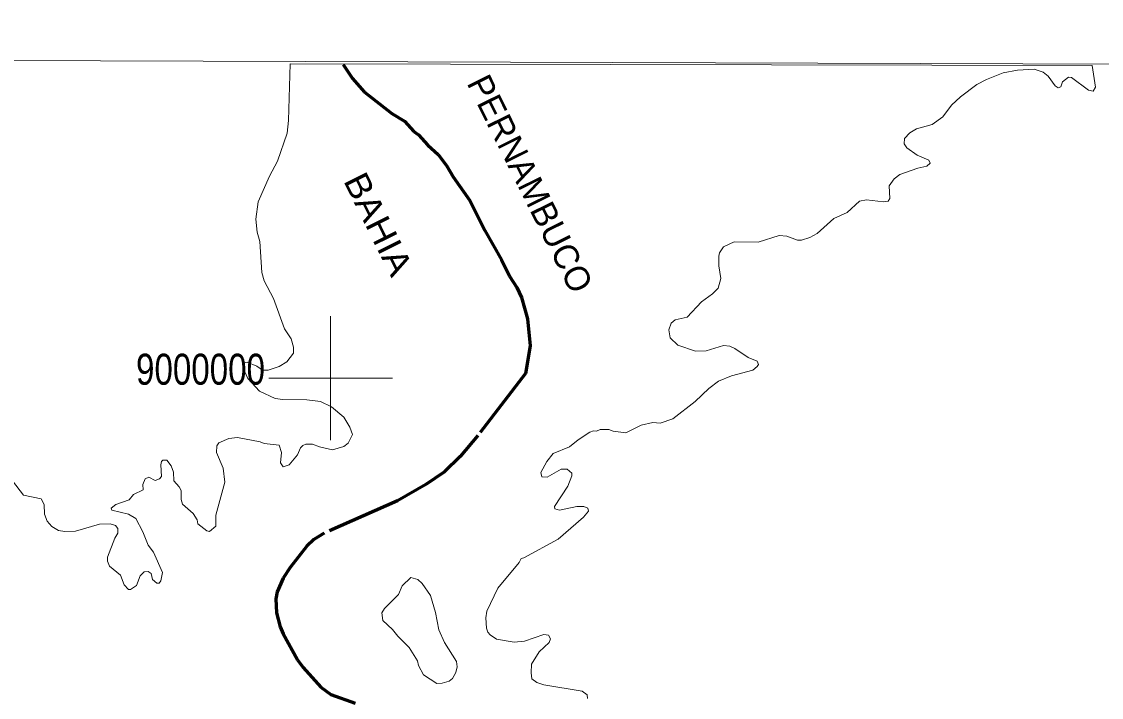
# Model space of a CAD drawing. Extents: x -1643653 to 4543381, y 1624270 to 13878484.
# Drawn here: x 570009 to 587447, y 8994842 to 9005760 of the extents above; entities that cross this region are included whole.
import ezdxf
from ezdxf.enums import TextEntityAlignment as Align

# ---------------------------------------------------------------- set-up
doc = ezdxf.new("R2010")
doc.units = 0
doc.header["$LTSCALE"] = 200
doc.linetypes.add('LONG_DASH_SHORT_DASH', pattern=[9.9, 6, -1.2, 1.5, -1.2])
for name, color, linetype, lineweight in [('1', 7, 'Continuous', 13), ('2', 7, 'Continuous', 13), ('25', 7, 'Continuous', 13), ('60', 7, 'Continuous', 13), ('7', 7, 'LONG_DASH_SHORT_DASH', 60)]:
    doc.layers.add(name, color=color, linetype=linetype, lineweight=lineweight)
doc.layers.add('42', color=7, linetype='Continuous')
doc.layers.add('47', color=7, linetype='Continuous')

msp = doc.modelspace()

# ---------------------------------------------------------------- linework, layer by layer
at = {"layer": '1'}
msp.add_lwpolyline([(565303.2, 9005146.6), (664889.8, 9004806.7), (719872.1, 9004543.9), (790635.8, 9004109)], dxfattribs=at)
at = {"layer": '2'}
for p, q in [((575000, 8999000), (575000, 9001000)), ((574000, 9000000), (576000, 9000000))]:
    msp.add_line(p, q, dxfattribs=at)
at = {"layer": '25'}
msp.add_line((587296.7, 9005052), (574348.1, 9005079.3), dxfattribs=at)
for points in [[(574348.1, 9005079.3), (574317.4, 9004163), (574295.7, 9003956), (574144.4, 9003506.6), (574014.7, 9003264.2), (573829.1, 9002845.8), (573792.1, 9002568.4), (573811.5, 9002356.8), (573854.8, 9002205), (573887.2, 9001708), (573923.9, 9001569.9), (574075.2, 9001284.5), (574252.7, 9000793.7), (574360.6, 9000635.8), (574399.5, 9000497.4), (574399.6, 9000400.4), (574293.6, 9000261.8), (574170.4, 9000188.3), (573989.5, 9000125.8), (573897.6, 9000125.8), (573807.4, 9000194.6), (573651.6, 9000255.2), (573610.4, 9000246.4), (573582.4, 9000173.4), (573662.4, 8999991.6), (573850.3, 8999788.5), (574105.5, 8999671.6), (574225.9, 8999652.2), (574616, 8999647.8), (574834.5, 8999622.2), (575013.7, 8999535.3), (575214.5, 8999368.9), (575311.9, 8999208.8), (575350.7, 8999090.1), (575283.8, 8998949.8), (575211.7, 8998895.2), (575030.5, 8998839.4), (574820.5, 8998888.6), (574709.3, 8998932.6), (574600.8, 8998934.5), (574550.9, 8998912.8), (574512, 8998871.7), (574467, 8998760.2), (574328, 8998599.3), (574233.6, 8998567), (574187.8, 8998629.6), (574204.6, 8998800.2), (574169.9, 8998917.3), (573924.2, 8998943.1), (573861.2, 8998973.3), (573495.9, 8999038.2), (573357.6, 8999025.2), (573195.7, 8998954), (573160.9, 8998904.1), (573154.4, 8998796.3), (573264.6, 8998547.5), (573290.5, 8998318.6), (573147.9, 8997786.5), (573147.7, 8997610.4), (573041.5, 8997523.5), (573000.7, 8997531.6), (572856.3, 8997643.8), (572845.2, 8997713), (572780.5, 8997814.4), (572609.7, 8997966), (572588, 8998037.6), (572585.8, 8998184.3), (572553.4, 8998244.8), (572469.1, 8998340), (572464.8, 8998478.1), (572423.8, 8998581.8), (572354.7, 8998677), (572291.7, 8998674.9), (572271.2, 8998655.2), (572257.2, 8998599.6), (572268, 8998409.4), (572236.1, 8998375.1), (572164.3, 8998348.7), (572065.1, 8998398.3), (572002.4, 8998374.6), (571967.6, 8998284), (571974, 8998195.7), (571816.4, 8998119.6), (571747.1, 8998035.2), (571528.9, 8997959.6), (571454.6, 8997898.7), (571466.8, 8997864.9), (571737.3, 8997804.6), (571855.7, 8997734.5), (571967.5, 8997514.1), (572052.2, 8997299.3), (572136.7, 8997188.2), (572285.2, 8996857.2), (572259.3, 8996727.3), (572229.1, 8996686.3), (572195.3, 8996686.2), (572121.1, 8996746.8), (572103.5, 8996844.1), (572051.6, 8996874.3), (571987.6, 8996870.2), (571987.6, 8996870.2)], [(574348.1, 9005079.3), (574317.4, 9004163), (574295.7, 9003956), (574144.4, 9003506.6), (574014.7, 9003264.2), (573829.1, 9002845.8), (573792.1, 9002568.4), (573811.5, 9002356.8), (573854.8, 9002205), (573887.2, 9001708), (573923.9, 9001569.9), (574075.2, 9001284.5), (574252.7, 9000793.7), (574360.6, 9000635.8), (574399.5, 9000497.4), (574399.6, 9000400.4), (574293.6, 9000261.8), (574170.4, 9000188.3), (573989.5, 9000125.8), (573897.6, 9000125.8), (573807.4, 9000194.6), (573651.6, 9000255.2), (573610.4, 9000246.4), (573582.4, 9000173.4), (573662.4, 8999991.6), (573850.3, 8999788.5), (574105.5, 8999671.6), (574225.9, 8999652.2), (574616, 8999647.8), (574834.5, 8999622.2), (575013.7, 8999535.3), (575214.5, 8999368.9), (575311.9, 8999208.8), (575350.7, 8999090.1), (575283.8, 8998949.8), (575211.7, 8998895.2), (575030.5, 8998839.4), (574820.5, 8998888.6), (574709.3, 8998932.6), (574600.8, 8998934.5), (574550.9, 8998912.8), (574512, 8998871.7), (574467, 8998760.2), (574328, 8998599.3), (574233.6, 8998567), (574187.8, 8998629.6), (574204.6, 8998800.2), (574169.9, 8998917.3), (573924.2, 8998943.1), (573861.2, 8998973.3), (573495.9, 8999038.2), (573357.6, 8999025.2), (573195.7, 8998954), (573160.9, 8998904.1), (573154.4, 8998796.3), (573264.6, 8998547.5), (573290.5, 8998318.6), (573147.9, 8997786.5), (573147.7, 8997610.4), (573041.5, 8997523.5), (573000.7, 8997531.6), (572856.3, 8997643.8), (572845.2, 8997713), (572780.5, 8997814.4), (572609.7, 8997966), (572588, 8998037.6), (572585.8, 8998184.3), (572553.4, 8998244.8), (572469.1, 8998340), (572464.8, 8998478.1), (572423.8, 8998581.8), (572354.7, 8998677), (572291.7, 8998674.9), (572271.2, 8998655.2), (572257.2, 8998599.6), (572268, 8998409.4), (572236.1, 8998375.1), (572164.3, 8998348.7), (572065.1, 8998398.3), (572002.4, 8998374.6), (571967.6, 8998284), (571974, 8998195.7), (571816.4, 8998119.6), (571747.1, 8998035.2), (571528.9, 8997959.6), (571454.6, 8997898.7), (571466.8, 8997864.9), (571737.3, 8997804.6), (571855.7, 8997734.5), (571967.5, 8997514.1), (572052.2, 8997299.3), (572136.7, 8997188.2), (572285.2, 8996857.2), (572259.3, 8996727.3), (572229.1, 8996686.3), (572195.3, 8996686.2), (572121.1, 8996746.8), (572103.5, 8996844.1), (572051.6, 8996874.3), (571987.6, 8996870.2)], [(578829.1, 8998253.7), (578829.1, 8998253.7), (578893.5, 8998421.2), (578896, 8998462.9), (578820.3, 8998527.9), (578723.1, 8998528), (578498.5, 8998400.6), (578409.9, 8998402.6), (578394.5, 8998476.1), (578489.6, 8998655.6), (578593.2, 8998782.9), (578859, 8998891.1), (578995.7, 8999003.7), (579185.5, 8999124.5), (579245.2, 8999145.9), (579291.8, 8999144.2), (579351.3, 8999169.6), (579492.4, 8999170), (579561.6, 8999144.2), (579767.2, 8999116.1), (580013.9, 8999239.3), (580201.7, 8999282.4), (580318.7, 8999271.8), (580526.2, 8999343.3), (580889.2, 8999621.9), (581105.3, 8999831.3), (581265.1, 8999950.3), (581472.9, 9000039.1), (581818.5, 9000129.8), (581887.7, 9000186), (581907.3, 9000221.2), (581887.7, 9000272.6), (581740.7, 9000331.1), (581525, 9000480), (581446.9, 9000516.8), (581343.2, 9000525.5), (581066.4, 9000443.4), (580893.5, 9000437), (580608.7, 9000531.7), (580484.7, 9000649.6), (580463.4, 9000778.4), (580500.2, 9000888.6), (580562.8, 9000942.6), (580759.6, 9000984), (580990.8, 9001234.6), (581168, 9001360), (581260.1, 9001451.7), (581298.8, 9001611), (581269.7, 9001811.5), (581267.5, 9001967.7), (581280.6, 9002023.8), (581345.4, 9002123), (581515.4, 9002200.7), (581905.2, 9002198.8), (582242.4, 9002304.6), (582365.5, 9002291.2), (582536.5, 9002231.2), (582601.1, 9002231.2), (582739.9, 9002272.4), (582854.4, 9002335.1), (583124.7, 9002577.1), (583340.8, 9002674.5), (583541.9, 9002858.1), (583651.7, 9002877.5), (583929.3, 9002846), (584004.2, 9002858.1), (584030.8, 9002904.2), (584017.3, 9003104.5), (584099.4, 9003216.9), (584192.4, 9003289.2), (584481.8, 9003391.9), (584629.6, 9003423.7), (584682.7, 9003471.9), (584658.6, 9003520.2), (584473.2, 9003604), (584302.8, 9003722.6), (584259.5, 9003783.3), (584268.2, 9003872.1), (584354.7, 9003962.9), (584458.5, 9004027.7), (584711.2, 9004098.9), (584888.4, 9004222.2), (585025.2, 9004408.7), (585173.7, 9004544.1), (585437.6, 9004740.9), (585593, 9004823), (585860.5, 9004930.9), (586094, 9004976.5), (586360.6, 9004989.5), (586505.2, 9004940), (586587.3, 9004879.5), (586702.2, 9004719.4), (586749.8, 9004689.2), (586792.6, 9004706), (586819.4, 9004784.7), (586914.3, 9004864.1), (586966.1, 9004855.3), (587240.7, 9004654.4), (587315.8, 9004635.1), (587350.6, 9004699.9), (587296.7, 9005052)], [(578829.1, 8998253.7), (578829.1, 8998253.7), (578893.5, 8998421.2), (578896, 8998462.9), (578820.3, 8998527.9), (578723.1, 8998528), (578498.5, 8998400.6), (578409.9, 8998402.6), (578394.5, 8998476.1), (578489.6, 8998655.6), (578593.2, 8998782.9), (578859, 8998891.1), (578995.7, 8999003.7), (579185.5, 8999124.5), (579245.2, 8999145.9), (579291.8, 8999144.2), (579351.3, 8999169.6), (579492.4, 8999170), (579561.6, 8999144.2), (579767.2, 8999116.1), (580013.9, 8999239.3), (580201.7, 8999282.4), (580318.7, 8999271.8), (580526.2, 8999343.3), (580889.2, 8999621.9), (581105.3, 8999831.3), (581265.1, 8999950.3), (581472.9, 9000039.1), (581818.5, 9000129.8), (581887.7, 9000186), (581907.3, 9000221.2), (581887.7, 9000272.6), (581740.7, 9000331.1), (581525, 9000480), (581446.9, 9000516.8), (581343.2, 9000525.5), (581066.4, 9000443.4), (580893.5, 9000437), (580608.7, 9000531.7), (580484.7, 9000649.6), (580463.4, 9000778.4), (580500.2, 9000888.6), (580562.8, 9000942.6), (580759.6, 9000984), (580990.8, 9001234.6), (581168, 9001360), (581260.1, 9001451.7), (581298.8, 9001611), (581269.7, 9001811.5), (581267.5, 9001967.7), (581280.6, 9002023.8), (581345.4, 9002123), (581515.4, 9002200.7), (581905.2, 9002198.8), (582242.4, 9002304.6), (582365.5, 9002291.2), (582536.5, 9002231.2), (582601.1, 9002231.2), (582739.9, 9002272.4), (582854.4, 9002335.1), (583124.7, 9002577.1), (583340.8, 9002674.5), (583541.9, 9002858.1), (583651.7, 9002877.5), (583929.3, 9002846), (584004.2, 9002858.1), (584030.8, 9002904.2), (584017.3, 9003104.5), (584099.4, 9003216.9), (584192.4, 9003289.2), (584481.8, 9003391.9), (584629.6, 9003423.7), (584682.7, 9003471.9), (584658.6, 9003520.2), (584473.2, 9003604), (584302.8, 9003722.6), (584259.5, 9003783.3), (584268.2, 9003872.1), (584354.7, 9003962.9), (584458.5, 9004027.7), (584711.2, 9004098.9), (584888.4, 9004222.2), (585025.2, 9004408.7), (585173.7, 9004544.1), (585437.6, 9004740.9), (585593, 9004823), (585860.5, 9004930.9), (586094, 9004976.5), (586360.6, 9004989.5), (586505.2, 9004940), (586587.3, 9004879.5), (586702.2, 9004719.4), (586749.8, 9004689.2), (586792.6, 9004706), (586819.4, 9004784.7), (586914.3, 9004864.1), (586966.1, 9004855.3), (587240.7, 9004654.4), (587315.8, 9004635.1), (587350.6, 9004699.9), (587296.7, 9005052)], [(571987.6, 8996870.2), (571926.5, 8996807.2), (571865.9, 8996647.3), (571765.8, 8996584.6), (571736.3, 8996582.5), (571667.1, 8996658.1), (571606.5, 8996815.9), (571427, 8996963.1), (571394.8, 8997042.6), (571399.2, 8997108.2), (571513.5, 8997414.5), (571561.1, 8997492.8), (571561.1, 8997570.3), (571528.4, 8997620.1), (571442, 8997643.9), (571269.3, 8997639.5), (570879.9, 8997529.3), (570707.2, 8997522.8), (570605.6, 8997535.8), (570495.4, 8997602.8), (570421.8, 8997687.3), (570378.7, 8997803.8), (570376.4, 8997959.5), (570326.5, 8998050.2), (570039.3, 8998110.8), (569862.2, 8998339.7)], [(571987.6, 8996870.2), (571926.5, 8996807.2), (571865.9, 8996647.3), (571765.8, 8996584.6), (571736.3, 8996582.5), (571667.1, 8996658.1), (571606.5, 8996815.9), (571427, 8996963.1), (571394.8, 8997042.6), (571399.2, 8997108.2), (571513.5, 8997414.5), (571561.1, 8997492.8), (571561.1, 8997570.3), (571528.4, 8997620.1), (571442, 8997643.9), (571269.3, 8997639.5), (570879.9, 8997529.3), (570707.2, 8997522.8), (570605.6, 8997535.8), (570495.4, 8997602.8), (570421.8, 8997687.3), (570378.7, 8997803.8), (570376.4, 8997959.5), (570326.5, 8998050.2), (570039.3, 8998110.8), (569862.2, 8998339.7)], [(579148.9, 8994826.5), (579144.5, 8994883.2), (579060.1, 8994943.9), (578441.8, 8995047.7), (578329.4, 8995084.5), (578249.8, 8995140.6), (578236.7, 8995240.2), (578245.4, 8995378.3), (578366.5, 8995580.6), (578530.6, 8995730.7), (578550, 8995787.2), (578517.8, 8995849.4), (578440.2, 8995858.2), (578130.8, 8995748), (577961.2, 8995733), (577680.9, 8995784.9), (577577.2, 8995854.1), (577540.6, 8995897.2), (577519, 8995958), (577506, 8996126), (577520.1, 8996237.3), (577700.6, 8996606.2), (578044.1, 8997021.1), (578079, 8997088.2), (578122.3, 8997097.1), (578675.5, 8997397.4), (579083.3, 8997753.4), (579161.9, 8997851.6), (579155.2, 8997899), (579090.3, 8997927), (578978.2, 8997924.9), (578697.2, 8997866.6), (578621.6, 8997888.2), (578612.9, 8997926.9), (578829.1, 8998253.7)], [(579148.9, 8994826.5), (579144.5, 8994883.2), (579060.1, 8994943.9), (578441.8, 8995047.7), (578329.4, 8995084.5), (578249.8, 8995140.6), (578236.7, 8995240.2), (578245.4, 8995378.3), (578366.5, 8995580.6), (578530.6, 8995730.7), (578550, 8995787.2), (578517.8, 8995849.4), (578440.2, 8995858.2), (578130.8, 8995748), (577961.2, 8995733), (577680.9, 8995784.9), (577577.2, 8995854.1), (577540.6, 8995897.2), (577519, 8995958), (577506, 8996126), (577520.1, 8996237.3), (577700.6, 8996606.2), (578044.1, 8997021.1), (578079, 8997088.2), (578122.3, 8997097.1), (578675.5, 8997397.4), (579083.3, 8997753.4), (579161.9, 8997851.6), (579155.2, 8997899), (579090.3, 8997927), (578978.2, 8997924.9), (578697.2, 8997866.6), (578621.6, 8997888.2), (578612.9, 8997926.9), (578829.1, 8998253.7)]]:
    msp.add_lwpolyline(points, dxfattribs=at)
msp.add_lwpolyline([(576838, 8995728.5), (577030.4, 8995421.6), (577043.3, 8995335.1), (577023.9, 8995242.1), (576967.8, 8995145.1), (576915.8, 8995106), (576799.1, 8995073.5), (576714.8, 8995068.6), (576498.8, 8995207.4), (576421.1, 8995358), (576401.5, 8995430.7), (576267.3, 8995648.5), (576085.6, 8995830.3), (576000.3, 8995938.5), (575843.7, 8996083.1), (575828.5, 8996208.2), (575867.5, 8996280), (576094.2, 8996506.7), (576156.7, 8996642.5), (576293.1, 8996778.9), (576409.7, 8996749.2), (576479.1, 8996679.7), (576613.1, 8996489.7), (576693.2, 8996212.8), (576749.4, 8995936.1)], close=True, dxfattribs=at)
msp.add_lwpolyline([(576838, 8995728.5), (577030.4, 8995421.6), (577043.3, 8995335.1), (577023.9, 8995242.1), (576967.8, 8995145.1), (576915.8, 8995106), (576799.1, 8995073.5), (576714.8, 8995068.6), (576498.8, 8995207.4), (576421.1, 8995358), (576401.5, 8995430.7), (576267.3, 8995648.5), (576085.6, 8995830.3), (576000.3, 8995938.5), (575843.7, 8996083.1), (575828.5, 8996208.2), (575867.5, 8996280), (576094.2, 8996506.7), (576156.7, 8996642.5), (576293.1, 8996778.9), (576409.7, 8996749.2), (576479.1, 8996679.7), (576613.1, 8996489.7), (576693.2, 8996212.8), (576749.4, 8995936.1)], close=True, dxfattribs=at)
at = {"layer": '60', "lineweight": 25}
msp.add_spline([(814781, 9009175.5), (814787.2, 9009173.4), (814796.9, 9009173.4), (814799.4, 9009172.4), (814805.1, 9009174.5), (814805.6, 9009176.5), (814811.7, 9009179.5), (814811.7, 9009179.5), (814801.5, 9009181), (814790.7, 9009181.5), (814784.1, 9009183.1), (814777.4, 9009185.1), (814778.4, 9009175.5)], degree=3, dxfattribs=at)
at = {"layer": '7'}
msp.add_lwpolyline([(575200.8, 9005066), (575352.9, 9004840.4), (575540.7, 9004624.5), (575990.8, 9004276.1), (576191.4, 9004153), (576345, 9003982.4), (576418.6, 9003930.3), (576572.1, 9003761.7), (576736.2, 9003614.8), (576870.3, 9003433.3), (576976.4, 9003251.5), (577248.6, 9002866.9), (577488.7, 9002382.5), (577761.4, 9001910.5), (577888.7, 9001647.5), (578007.4, 9001466.1), (578081, 9001303.7), (578180.5, 9000960), (578223.7, 9000519.2), (578145.6, 9000073.3), (577379.3, 8999071.7), (577093.1, 8998733.4), (576838.2, 8998485), (576539.7, 8998279.4), (576081.4, 8998015.7), (574896.8, 8997496.8), (574728.1, 8997390.9), (574617.9, 8997285), (574345.3, 8996938.9), (574235.1, 8996770.3), (574135.8, 8996545.7), (574116.4, 8996433.3), (574127.2, 8996208.5), (574183.3, 8995983.9), (574230.8, 8995871.5), (574464.4, 8995447.5), (574555.2, 8995326.5), (574842.5, 8995008.9), (575001.4, 8994887.2), (575394, 8994749.3)], dxfattribs=at)

# ---------------------------------------------------------------- texts
at = {"layer": '42'}
msp.add_text('PERNAMBUCO', height=400, rotation=296.367, dxfattribs=at).set_placement((578043.4, 9003051.2), align=Align.CENTER)
at = {"layer": '42', "width": 1.1}
msp.add_text('BAHIA', height=400, rotation=296.367, dxfattribs=at).set_placement((575591.3, 9002399), align=Align.CENTER)
at = {"layer": '47', "width": 0.8}
msp.add_text('9000000', height=500, dxfattribs=at).set_placement((572898.5, 8999894), align=Align.CENTER)

doc.saveas('drawing.dxf')
